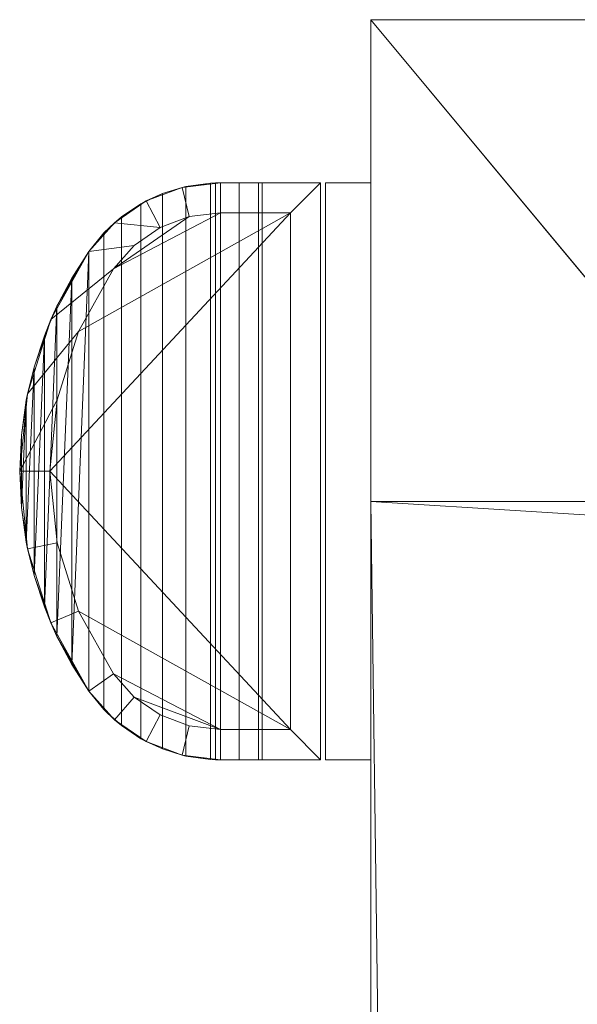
# Model space of a CAD drawing. Header units: inches. Extents: x 15 to 638, y -384 to 556.
# Tile 298 of 656: x 15 to 29, y 431 to 455. Entities that reach past the tile are written whole.
import ezdxf

# ---------------------------------------------------------------- set-up
doc = ezdxf.new("R2010")
doc.units = ezdxf.units.IN
doc.header["$MEASUREMENT"] = 0
doc.layers.add('A-WALL', color=90, linetype='Continuous', lineweight=9)
doc.layers.add('E-LITE-EQPM', color=6, linetype='Continuous', lineweight=9)

# ---------------------------------------------------------------- blocks, each defined once
blk = doc.blocks.new('Exterior Commercial Surface Lighting - Exterior_Wall_Mounted_Light_Fixture_-_Lithonia_TWR1S_3416-5604647-_3D_')
at = {"layer": 'E-LITE-EQPM'}
mesh = blk.add_polyface(dxfattribs=at)
corners = [(7.187, 5.25, 91.312), (-7.187, 5.25, 91.312), (-7.187, 7.748, 91.312), (-7.072, 8.701, 91.312), (-6.734, 9.599, 91.312), (-6.191, 10.39, 91.312), (-5.475, 11.029, 91.312), (-3.78, 11.972, 91.312), (-1.93, 12.553, 91.312), (0, 12.75, 91.312), (1.93, 12.553, 91.312), (3.78, 11.972, 91.312), (5.475, 11.029, 91.312), (6.191, 10.39, 91.312), (6.734, 9.599, 91.312), (7.072, 8.701, 91.312), (7.187, 7.748, 91.312), (-6.437, 6, 91.312), (6.437, 6, 91.312), (6.437, 7.748, 91.312), (6.344, 8.522, 91.312), (6.069, 9.252, 91.312), (5.628, 9.895, 91.312), (5.046, 10.414, 91.312), (3.484, 11.283, 91.312), (1.779, 11.819, 91.312), (0, 12, 91.312), (-1.779, 11.819, 91.312), (-3.484, 11.283, 91.312), (-5.046, 10.414, 91.312), (-5.628, 9.895, 91.312), (-6.069, 9.252, 91.312), (-6.344, 8.522, 91.312), (-6.437, 7.748, 91.312), (7.187, 4, 91.312), (-7.187, 4, 91.312), (-7.187, 5.125, 91.312), (7.187, 5.125, 91.312)]
mesh.append_faces([[corners[k] for k in face] for face in [(36, 37, 34, 35)]])
mesh.append_faces([[corners[k] for k in face] for face in [(10, 24, 25, 9), (24, 10, 11, 23), (9, 25, 26), (12, 22, 23, 11), (27, 8, 9, 26), (28, 7, 8, 27), (29, 6, 7, 28), (30, 5, 6, 29), (5, 30, 31, 4), (22, 12, 13, 21), (4, 31, 32, 3), (33, 2, 3, 32), (17, 1, 2, 33), (21, 13, 14)]], dxfattribs={"vtx0": -1, "vtx2": -1})
mesh.append_faces([[corners[k] for k in face] for face in [(14, 15, 20, 21), (19, 20, 15, 16), (16, 0, 18, 19), (17, 18, 0, 1)]], dxfattribs={"vtx1": -1, "vtx3": -1})
mesh = blk.add_polyface(dxfattribs=at)
corners = [(-7.18, 7.992, 100.42), (7.18, 7.992, 100.42), (7.094, 8.609, 100.105), (6.919, 9.19, 99.76), (6.663, 9.728, 99.395), (6.335, 10.216, 99.019), (5.939, 10.652, 98.643), (5.475, 11.029, 98.283), (4.814, 11.451, 97.835), (4.116, 11.82, 97.398), (3.378, 12.134, 96.984), (2.596, 12.391, 96.613), (1.769, 12.585, 96.308), (0.898, 12.708, 96.103), (0, 12.75, 96.03), (-0.899, 12.708, 96.104), (-1.769, 12.585, 96.308), (-2.596, 12.391, 96.613), (-3.378, 12.134, 96.985), (-4.116, 11.82, 97.398), (-4.815, 11.451, 97.835), (-5.475, 11.029, 98.283), (-5.939, 10.652, 98.643), (-6.335, 10.216, 99.019), (-6.663, 9.728, 99.395), (-6.919, 9.19, 99.76), (-7.094, 8.609, 100.105)]
mesh.append_faces([[corners[k] for k in face] for face in [(8, 20, 7), (9, 19, 8), (13, 15, 12), (17, 11, 16)]], dxfattribs={"vtx0": -1, "vtx1": -1})
mesh.append_faces([[corners[k] for k in face] for face in [(17, 10, 11), (9, 18, 19), (7, 20, 21)]], dxfattribs={"vtx0": -1, "vtx2": -1})
mesh.append_faces([[corners[k] for k in face] for face in [(1, 2, 26, 0), (14, 15, 13)]], dxfattribs={"vtx1": -1})
mesh.append_faces([[corners[k] for k in face] for face in [(11, 12, 16), (9, 10, 18), (19, 20, 8), (15, 16, 12), (17, 18, 10)]], dxfattribs={"vtx1": -1, "vtx2": -1})
mesh.append_faces([[corners[k] for k in face] for face in [(2, 3, 25, 26), (4, 5, 23, 24), (3, 4, 24, 25), (5, 6, 22, 23), (21, 22, 6, 7)]], dxfattribs={"vtx1": -1, "vtx3": -1})
mesh = blk.add_polyface(dxfattribs=at)
corners = [(5.475, 11.029, 91.312), (3.78, 11.972, 91.312), (1.93, 12.553, 91.312), (0, 12.75, 91.312), (-1.93, 12.553, 91.312), (-3.78, 11.972, 91.312), (-5.475, 11.029, 91.312), (-5.475, 11.029, 98.283), (-4.815, 11.451, 97.835), (-4.116, 11.82, 97.398), (-3.378, 12.134, 96.985), (-2.596, 12.391, 96.613), (-1.769, 12.585, 96.308), (-0.899, 12.708, 96.104), (0, 12.75, 96.03), (0.898, 12.708, 96.103), (1.769, 12.585, 96.308), (2.596, 12.391, 96.613), (3.378, 12.134, 96.984), (4.116, 11.82, 97.398), (4.814, 11.451, 97.835), (5.475, 11.029, 98.283), (-5.475, 11.029, 95.603), (5.475, 11.029, 95.603)]
mesh.append_faces([[corners[k] for k in face] for face in [(15, 3, 14), (20, 23, 19), (19, 1, 18), (14, 3, 13), (10, 5, 9), (9, 22, 8)]], dxfattribs={"vtx0": -1, "vtx1": -1})
mesh.append_faces([[corners[k] for k in face] for face in [(23, 1, 19), (5, 22, 9)]], dxfattribs={"vtx0": -1, "vtx1": -1, "vtx2": -1})
mesh.append_faces([[corners[k] for k in face] for face in [(11, 4, 5), (4, 12, 13)]], dxfattribs={"vtx0": -1, "vtx2": -1})
mesh.append_faces([[corners[k] for k in face] for face in [(0, 1, 23), (7, 8, 22)]], dxfattribs={"vtx1": -1})
mesh.append_faces([[corners[k] for k in face] for face in [(2, 3, 15), (1, 2, 17), (15, 16, 2), (17, 18, 1), (16, 17, 2), (3, 4, 13), (11, 12, 4), (10, 11, 5)]], dxfattribs={"vtx1": -1, "vtx2": -1})
mesh.append_faces([[corners[k] for k in face] for face in [(20, 21, 23), (5, 6, 22)]], dxfattribs={"vtx2": -1})
mesh = blk.add_polyface(dxfattribs=at)
corners = [(-6.437, 6, 96.562), (-6.437, 7.748, 96.562), (-6.344, 8.522, 96.562), (-6.069, 9.252, 96.562), (-5.628, 9.895, 96.562), (-5.046, 10.414, 96.562), (-3.484, 11.283, 96.562), (-1.779, 11.819, 96.562), (0, 12, 96.562), (1.779, 11.819, 96.562), (3.484, 11.283, 96.562), (5.046, 10.414, 96.562), (5.628, 9.895, 96.562), (6.069, 9.252, 96.562), (6.344, 8.522, 96.562), (6.437, 7.748, 96.562), (6.437, 6, 96.562)]
mesh.append_faces([[corners[k] for k in face] for face in [(4, 1, 2, 3)]], dxfattribs={"vtx0": -1})
mesh.append_faces([[corners[k] for k in face] for face in [(5, 1, 4), (0, 8, 16)]], dxfattribs={"vtx0": -1, "vtx1": -1})
mesh.append_faces([[corners[k] for k in face] for face in [(6, 0, 1, 5), (11, 14, 15)]], dxfattribs={"vtx0": -1, "vtx2": -1})
mesh.append_faces([[corners[k] for k in face] for face in [(0, 6, 7, 8), (16, 8, 9, 10)]], dxfattribs={"vtx0": -1, "vtx3": -1})
mesh.append_faces([[corners[k] for k in face] for face in [(15, 16, 10, 11)]], dxfattribs={"vtx1": -1, "vtx3": -1})
mesh.append_faces([[corners[k] for k in face] for face in [(12, 13, 14, 11)]], dxfattribs={"vtx2": -1})
mesh = blk.add_polyface(dxfattribs=at)
corners = [(5.046, 10.414, 96.562), (3.484, 11.283, 96.562), (1.779, 11.819, 96.562), (0, 12, 96.562), (-1.779, 11.819, 96.562), (-3.484, 11.283, 96.562), (-5.046, 10.414, 96.562), (-5.046, 10.414, 91.312), (-3.484, 11.283, 91.312), (-1.779, 11.819, 91.312), (0, 12, 91.312), (1.779, 11.819, 91.312), (3.484, 11.283, 91.312), (5.046, 10.414, 91.312)]
mesh.append_faces([[corners[k] for k in face] for face in [(7, 8, 5, 6)]], dxfattribs={"vtx1": -1})
mesh.append_faces([[corners[k] for k in face] for face in [(11, 12, 1, 2), (10, 11, 2, 3), (8, 9, 4, 5), (3, 4, 9, 10)]], dxfattribs={"vtx1": -1, "vtx3": -1})
mesh.append_faces([[corners[k] for k in face] for face in [(13, 0, 1, 12)]], dxfattribs={"vtx2": -1})
mesh = blk.add_polyface(dxfattribs=at)
corners = [(-5.475, 11.029, 91.312), (-6.191, 10.39, 91.312), (-6.734, 9.599, 91.312), (-7.072, 8.701, 91.312), (-7.187, 7.748, 91.312), (-7.187, 7.748, 100.521), (-7.186, 7.871, 100.474), (-7.18, 7.992, 100.42), (-7.094, 8.609, 100.105), (-6.919, 9.19, 99.76), (-6.663, 9.728, 99.395), (-6.335, 10.216, 99.019), (-5.939, 10.652, 98.643), (-5.475, 11.029, 98.283)]
mesh.append_faces([[corners[k] for k in face] for face in [(12, 1, 11), (3, 9, 2), (8, 3, 7)]], dxfattribs={"vtx0": -1, "vtx1": -1})
mesh.append_faces([[corners[k] for k in face] for face in [(12, 0, 1), (11, 1, 2), (2, 9, 10), (7, 3, 4)]], dxfattribs={"vtx0": -1, "vtx2": -1})
mesh.append_faces([[corners[k] for k in face] for face in [(5, 6, 4)]], dxfattribs={"vtx1": -1})
mesh.append_faces([[corners[k] for k in face] for face in [(10, 11, 2), (8, 9, 3), (6, 7, 4)]], dxfattribs={"vtx1": -1, "vtx2": -1})
mesh.append_faces([[corners[k] for k in face] for face in [(12, 13, 0)]], dxfattribs={"vtx2": -1})
mesh = blk.add_polyface(dxfattribs=at)
corners = [(7.187, 7.748, 91.312), (7.072, 8.701, 91.312), (6.734, 9.599, 91.312), (6.191, 10.39, 91.312), (5.475, 11.029, 91.312), (5.475, 11.029, 98.283), (5.939, 10.652, 98.643), (6.335, 10.216, 99.019), (6.663, 9.728, 99.395), (6.919, 9.19, 99.76), (7.094, 8.609, 100.105), (7.18, 7.992, 100.42), (7.186, 7.871, 100.474), (7.187, 7.748, 100.521)]
mesh.append_faces([[corners[k] for k in face] for face in [(10, 1, 9), (12, 0, 11), (7, 3, 6)]], dxfattribs={"vtx0": -1, "vtx1": -1})
mesh.append_faces([[corners[k] for k in face] for face in [(11, 0, 1), (9, 1, 2), (1, 10, 11), (7, 2, 3), (6, 3, 4), (2, 8, 9)]], dxfattribs={"vtx0": -1, "vtx2": -1})
mesh.append_faces([[corners[k] for k in face] for face in [(13, 0, 12), (5, 6, 4)]], dxfattribs={"vtx1": -1})
mesh.append_faces([[corners[k] for k in face] for face in [(7, 8, 2)]], dxfattribs={"vtx1": -1, "vtx2": -1})
mesh = blk.add_polyface(dxfattribs=at)
corners = [(-5.046, 10.414, 96.562), (-5.628, 9.895, 96.562), (-6.069, 9.252, 96.562), (-6.344, 8.522, 96.562), (-6.437, 7.748, 96.562), (-6.437, 7.748, 91.312), (-6.344, 8.522, 91.312), (-6.069, 9.252, 91.312), (-5.628, 9.895, 91.312), (-5.046, 10.414, 91.312)]
mesh.append_faces([[corners[k] for k in face] for face in [(5, 6, 3, 4)]], dxfattribs={"vtx1": -1})
mesh.append_faces([[corners[k] for k in face] for face in [(7, 8, 1, 2), (2, 3, 6, 7)]], dxfattribs={"vtx1": -1, "vtx3": -1})
mesh.append_faces([[corners[k] for k in face] for face in [(8, 9, 0, 1)]], dxfattribs={"vtx3": -1})
mesh = blk.add_polyface(dxfattribs=at)
corners = [(6.437, 7.748, 96.562), (6.344, 8.522, 96.562), (6.069, 9.252, 96.562), (5.628, 9.895, 96.562), (5.046, 10.414, 96.562), (5.046, 10.414, 91.312), (5.628, 9.895, 91.312), (6.069, 9.252, 91.312), (6.344, 8.522, 91.312), (6.437, 7.748, 91.312)]
mesh.append_faces([[corners[k] for k in face] for face in [(5, 6, 3, 4)]], dxfattribs={"vtx1": -1})
mesh.append_faces([[corners[k] for k in face] for face in [(7, 8, 1, 2), (2, 3, 6, 7)]], dxfattribs={"vtx1": -1, "vtx3": -1})
mesh.append_faces([[corners[k] for k in face] for face in [(8, 9, 0, 1)]], dxfattribs={"vtx3": -1})
mesh = blk.add_polyface(dxfattribs=at)
corners = [(7.18, 7.992, 100.42), (-7.18, 7.992, 100.42), (-7.186, 7.871, 100.474), (-7.187, 7.748, 100.521), (-7.187, 7.28, 100.646), (-7.187, 6.797, 100.688), (7.187, 6.797, 100.688), (7.187, 7.28, 100.646), (7.187, 7.748, 100.521), (7.186, 7.871, 100.474)]
mesh.append_faces([[corners[k] for k in face] for face in [(6, 7, 4, 5), (1, 2, 9, 0)]], dxfattribs={"vtx1": -1})
mesh.append_faces([[corners[k] for k in face] for face in [(3, 4, 7, 8), (8, 9, 2, 3)]], dxfattribs={"vtx1": -1, "vtx3": -1})
mesh = blk.add_polyface(dxfattribs=at)
corners = [(-7.187, 7.748, 91.312), (-7.187, 5.25, 91.312), (-7.187, 5.25, 100.688), (-7.187, 6.708, 100.688), (-7.187, 6.797, 100.688), (-7.187, 7.28, 100.646), (-7.187, 7.748, 100.521)]
mesh.append_faces([[corners[k] for k in face] for face in [(6, 3, 4, 5)]], dxfattribs={"vtx0": -1})
mesh.append_faces([[corners[k] for k in face] for face in [(6, 0, 1)]], dxfattribs={"vtx2": -1})
mesh.append_faces([[corners[k] for k in face] for face in [(1, 2, 3, 6)]], dxfattribs={"vtx2": -1, "vtx3": -1})
mesh = blk.add_polyface(dxfattribs=at)
corners = [(-6.437, 6, 96.562), (-6.437, 6, 91.312), (-6.437, 7.748, 91.312), (-6.437, 7.748, 96.562)]
mesh.append_faces([[corners[k] for k in face] for face in [(0, 1, 2, 3)]])
mesh = blk.add_polyface(dxfattribs=at)
corners = [(6.437, 7.748, 96.562), (6.437, 7.748, 91.312), (6.437, 6, 91.312), (6.437, 6, 96.562)]
mesh.append_faces([[corners[k] for k in face] for face in [(0, 1, 2, 3)]])
mesh = blk.add_polyface(dxfattribs=at)
corners = [(7.187, 5.25, 91.312), (7.187, 7.748, 91.312), (7.187, 7.748, 100.521), (7.187, 7.28, 100.646), (7.187, 6.797, 100.688), (7.187, 6.708, 100.688), (7.187, 5.25, 100.688)]
mesh.append_faces([[corners[k] for k in face] for face in [(4, 5, 2, 3), (1, 2, 0)]], dxfattribs={"vtx1": -1})
mesh.append_faces([[corners[k] for k in face] for face in [(5, 6, 0, 2)]], dxfattribs={"vtx2": -1, "vtx3": -1})
mesh = blk.add_polyface(dxfattribs=at)
corners = [(-7.187, 5.25, 100.688), (7.187, 5.25, 100.688), (7.187, 6.708, 100.688), (7.187, 6.797, 100.688), (-7.187, 6.797, 100.688), (-7.187, 6.708, 100.688), (7.187, 4, 100.688), (7.187, 5.125, 100.688), (-7.187, 5.125, 100.688), (-7.187, 4, 100.688)]
mesh.append_faces([[corners[k] for k in face] for face in [(9, 6, 7, 8)]])
mesh.append_faces([[corners[k] for k in face] for face in [(4, 5, 2, 3)]], dxfattribs={"vtx1": -1})
mesh.append_faces([[corners[k] for k in face] for face in [(5, 0, 1, 2)]], dxfattribs={"vtx3": -1})
mesh = blk.add_polyface(dxfattribs=at)
corners = [(6.437, 6, 96.562), (6.437, 6, 91.312), (-6.437, 6, 91.312), (-6.437, 6, 96.562)]
mesh.append_faces([[corners[k] for k in face] for face in [(0, 1, 2, 3)]])
mesh = blk.add_polyface(dxfattribs=at)
corners = [(-7.187, 5.25, 100.688), (-7.187, 5.25, 91.312), (7.187, 5.25, 91.312), (7.187, 5.25, 100.688)]
mesh.append_faces([[corners[k] for k in face] for face in [(0, 1, 2, 3)]])
mesh = blk.add_polyface(dxfattribs=at)
corners = [(7.187, 5.125, 100.688), (7.187, 5.125, 91.312), (-7.187, 5.125, 91.312), (-7.187, 5.125, 100.688)]
mesh.append_faces([[corners[k] for k in face] for face in [(0, 1, 2, 3)]])
mesh = blk.add_polyface(dxfattribs=at)
corners = [(-7.187, 5.125, 100.688), (-7.187, 5.125, 91.312), (-7.187, 4, 91.312), (-7.187, 4, 100.688)]
mesh.append_faces([[corners[k] for k in face] for face in [(0, 1, 2, 3)]])
mesh = blk.add_polyface(dxfattribs=at)
corners = [(7.187, 4, 100.688), (7.187, 4, 91.312), (7.187, 5.125, 91.312), (7.187, 5.125, 100.688)]
mesh.append_faces([[corners[k] for k in face] for face in [(0, 1, 2, 3)]])
mesh = blk.add_polyface(dxfattribs=at)
corners = [(-7.187, 4, 100.688), (-7.187, 4, 91.312), (7.187, 4, 91.312), (7.187, 4, 100.688)]
mesh.append_faces([[corners[k] for k in face] for face in [(0, 1, 2, 3)]])

msp = doc.modelspace()

# ---------------------------------------------------------------- block references
at = {"layer": 'E-LITE-EQPM', "rotation": 89.99999999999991}
msp.add_blockref('Exterior Commercial Surface Lighting - Exterior_Wall_Mounted_Light_Fixture_-_Lithonia_TWR1S_3416-5604647-_3D_', (27.992, 444.25, 23.12), dxfattribs=at)

# ---------------------------------------------------------------- meshes
at = {"layer": 'A-WALL'}
mesh = msp.add_polyface(dxfattribs=at)
corners = [(228.336, 455.5, -6), (228.336, 455.5, -12), (228.336, 455.5, -16), (23.992, 455.5, -16), (23.992, 455.5, -6)]
mesh.append_faces([[corners[k] for k in face] for face in [(1, 4, 0)]], dxfattribs={"vtx0": -1})
mesh.append_faces([[corners[k] for k in face] for face in [(3, 4, 1, 2)]], dxfattribs={"vtx1": -1})
mesh = msp.add_polyface(dxfattribs=at)
corners = [(23.992, 455.5, -6), (23.992, 455.5, -16), (23.992, 443.5, -16), (23.992, 443.5, -6)]
mesh.append_faces([[corners[k] for k in face] for face in [(0, 1, 2, 3)]])
mesh = msp.add_polyface(dxfattribs=at)
corners = [(23.992, 455.5, -16), (484.75, 455.5, -16), (484.75, 445.5, -16), (484.75, 443.5, -16), (33.992, 443.5, -16), (23.992, 443.5, -16)]
mesh.append_faces([[corners[k] for k in face] for face in [(4, 0, 1, 2)]], dxfattribs={"vtx0": -1, "vtx3": -1})
mesh.append_faces([[corners[k] for k in face] for face in [(3, 4, 2)]], dxfattribs={"vtx1": -1})
mesh.append_faces([[corners[k] for k in face] for face in [(4, 5, 0)]], dxfattribs={"vtx2": -1})
mesh = msp.add_polyface(dxfattribs=at)
corners = [(229.25, 455.5, -6), (31.992, 455.5, -6), (23.992, 455.5, -6), (23.992, 443.5, -6), (33.992, 443.5, -6), (229.25, 443.5, -6)]
mesh.append_faces([[corners[k] for k in face] for face in [(0, 1, 4, 5)]], dxfattribs={"vtx1": -1})
mesh.append_faces([[corners[k] for k in face] for face in [(1, 2, 3, 4)]], dxfattribs={"vtx3": -1})
mesh = msp.add_polyface(dxfattribs=at)
corners = [(23.992, -33.57, 132), (23.992, -33.57, 150), (23.992, 455.5, 150), (23.992, 455.5, 132)]
mesh.append_faces([[corners[k] for k in face] for face in [(2, 3, 0, 1)]])
mesh = msp.add_polyface(dxfattribs=at)
corners = [(33.992, 455.5, 132), (33.992, 445.5, 132), (33.992, -33.57, 132), (32.492, -33.57, 132), (23.992, -33.57, 132), (23.992, 455.5, 132)]
mesh.append_faces([[corners[k] for k in face] for face in [(5, 0, 1, 4)]], dxfattribs={"vtx2": -1})
mesh.append_faces([[corners[k] for k in face] for face in [(1, 2, 3, 4)]], dxfattribs={"vtx3": -1})
mesh = msp.add_polyface(dxfattribs=at)
corners = [(33.992, -33.57, 150), (33.992, 445.5, 150), (33.992, 455.5, 150), (23.992, 455.5, 150), (23.992, -33.57, 150)]
mesh.append_faces([[corners[k] for k in face] for face in [(1, 4, 0)]], dxfattribs={"vtx0": -1})
mesh.append_faces([[corners[k] for k in face] for face in [(3, 4, 1, 2)]], dxfattribs={"vtx1": -1})
mesh = msp.add_polyface(dxfattribs=at)
corners = [(33.992, 455.5, 150), (33.992, 455.5, 132), (23.992, 455.5, 132), (23.992, 455.5, 150)]
mesh.append_faces([[corners[k] for k in face] for face in [(0, 1, 2, 3)]])
mesh = msp.add_polyface(dxfattribs=at)
corners = [(23.992, 351, -6), (23.992, 351, 131), (23.992, 455.5, 131), (23.992, 455.5, -6), (23.992, 443.5, -6)]
mesh.append_faces([[corners[k] for k in face] for face in [(2, 3, 4)]], dxfattribs={"vtx2": -1})
mesh.append_faces([[corners[k] for k in face] for face in [(4, 0, 1, 2)]], dxfattribs={"vtx3": -1})
mesh = msp.add_polyface(dxfattribs=at)
corners = [(31.992, 455.5, -6), (31.992, 443, -6), (31.992, 351, -6), (23.992, 351, -6), (23.992, 443.5, -6), (23.992, 455.5, -6)]
mesh.append_faces([[corners[k] for k in face] for face in [(0, 1, 4, 5)]], dxfattribs={"vtx1": -1})
mesh.append_faces([[corners[k] for k in face] for face in [(1, 2, 3, 4)]], dxfattribs={"vtx3": -1})
mesh = msp.add_polyface(dxfattribs=at)
corners = [(31.992, 455.5, 131), (23.992, 455.5, 131), (23.992, 351, 131), (31.992, 351, 131)]
mesh.append_faces([[corners[k] for k in face] for face in [(0, 1, 2, 3)]])
mesh = msp.add_polyface(dxfattribs=at)
corners = [(31.992, 455.5, 131), (31.992, 455.5, -6), (23.992, 455.5, -6), (23.992, 455.5, 131)]
mesh.append_faces([[corners[k] for k in face] for face in [(0, 1, 2, 3)]])
mesh = msp.add_polyface(dxfattribs=at)
corners = [(484.75, 443.5, -16), (484.75, 443.5, -12), (229.25, 443.5, -12), (229.25, 443.5, -6), (33.992, 443.5, -6), (23.992, 443.5, -6), (23.992, 443.5, -16), (33.992, 443.5, -16)]
mesh.append_faces([[corners[k] for k in face] for face in [(4, 7, 2, 3)]], dxfattribs={"vtx0": -1, "vtx1": -1})
mesh.append_faces([[corners[k] for k in face] for face in [(6, 7, 4, 5)]], dxfattribs={"vtx1": -1})
mesh.append_faces([[corners[k] for k in face] for face in [(0, 1, 2, 7)]], dxfattribs={"vtx2": -1})
mesh = msp.add_polyface(dxfattribs=at)
corners = [(23.992, 443.5, -16), (23.992, -37.07, -16), (23.992, -37.07, -6), (23.992, 443.5, -6)]
mesh.append_faces([[corners[k] for k in face] for face in [(3, 0, 1, 2)]])
mesh = msp.add_polyface(dxfattribs=at)
corners = [(23.992, 443.5, -6), (33.992, 443.5, -6), (33.992, 443.5, -16), (23.992, 443.5, -16)]
mesh.append_faces([[corners[k] for k in face] for face in [(0, 1, 2, 3)]])
mesh = msp.add_polyface(dxfattribs=at)
corners = [(23.992, -37.07, -16), (23.992, 443.5, -16), (33.992, 443.5, -16), (33.992, -37.07, -16), (30.492, -37.07, -16)]
mesh.append_faces([[corners[k] for k in face] for face in [(0, 1, 4)]], dxfattribs={"vtx1": -1})
mesh.append_faces([[corners[k] for k in face] for face in [(2, 3, 4, 1)]], dxfattribs={"vtx2": -1})
mesh = msp.add_polyface(dxfattribs=at)
corners = [(23.992, -37.07, -6), (33.992, -37.07, -6), (33.992, 443.5, -6), (23.992, 443.5, -6)]
mesh.append_faces([[corners[k] for k in face] for face in [(0, 1, 2, 3)]])

doc.saveas('drawing.dxf')
